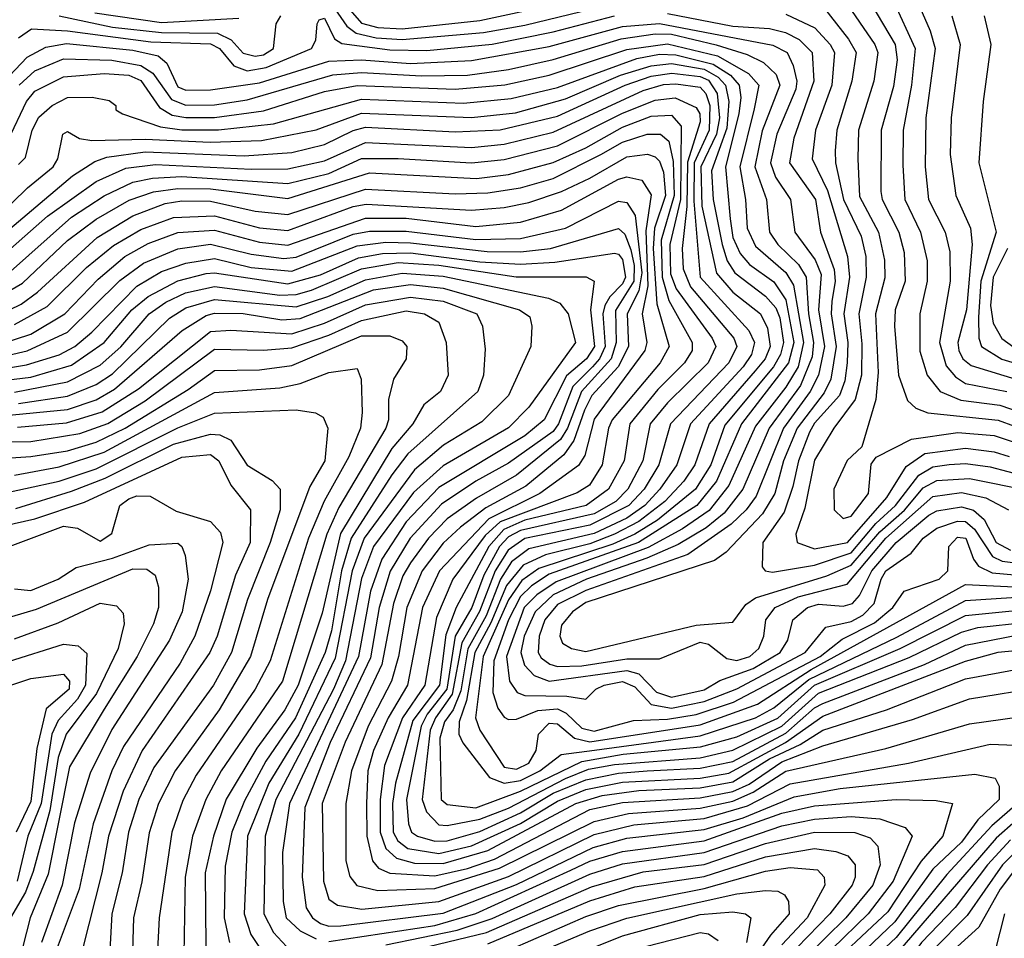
# Model space of a CAD drawing. Extents: x 501367 to 657802, y 482273 to 547541.
# Tile 392 of 656: x 621508 to 623920, y 493205 to 495456. Entities that reach past the tile are written whole.
import ezdxf

# ---------------------------------------------------------------- set-up
doc = ezdxf.new("R2010")
doc.units = 0

msp = doc.modelspace()

# ---------------------------------------------------------------- linework, layer by layer
at = {"layer": '0CON20XD'}
for points in [[(623687.8, 495545), (623738, 495428), (623750.4, 495385), (623727.8, 495215), (623726.3, 495095), (623734.2, 495015), (623774.8, 494935), (623786.7, 494886.7), (623787.7, 494815), (623761.5, 494665), (623777.6, 494607.6), (623800.3, 494580.3), (623825, 494564.6), (623926.1, 494545)], [(622285, 495517.4), (622345, 495446.8), (622385, 495436.6), (622445, 495433.3), (622635, 495453.7), (622981.2, 495528.8)], [(622272.5, 495492.4), (622309.6, 495439.6), (622332.3, 495422.3), (622381.2, 495411.1), (622445, 495406.9), (622643.8, 495423.8), (622745, 495442.2), (622964.5, 495495.5)], [(623465, 495502.1), (623538.1, 495408.1), (623556.7, 495375), (623546.4, 495305), (623509.6, 495185), (623506, 495134), (623506.5, 495105), (623526.1, 495015), (623568.9, 494925), (623580.7, 494875), (623581.9, 494825), (623563.3, 494735), (623571, 494661), (623570.1, 494585), (623554.6, 494525), (623502.2, 494455), (623455, 494376), (623431.5, 494258.5), (623409.6, 494195), (623412.8, 494175), (623455, 494159.1), (623535.9, 494175), (623632.4, 494285), (623679.2, 494360.8), (623725, 494392.3), (623825, 494405.9), (623895, 494396.5), (623931.9, 494385)], [(623527.4, 495505), (623602.7, 495395), (623610.1, 495375), (623600.7, 495305), (623563, 495185), (623561.4, 495115), (623565, 495022.7), (623611.9, 494935), (623626.7, 494866.7), (623627, 494823), (623604.3, 494735), (623611.3, 494591.3), (623605.3, 494524.7), (623570.7, 494409.3), (623535, 494375.4), (623502.4, 494305), (623503.2, 494255), (623525, 494233.4), (623545, 494239), (623587.4, 494295), (623593.5, 494366.5), (623606, 494384), (623692.2, 494427.8), (623806, 494444), (623895, 494437.1), (624025, 494393.8)], [(623592.7, 495495), (623652.7, 495395), (623657.2, 495357.2), (623648.3, 495291.7), (623618.5, 495185), (623617.1, 495035), (623621, 495015), (623661.5, 494935), (623674.4, 494885), (623676.8, 494815), (623652.8, 494745), (623650.9, 494705), (623661, 494585), (623682.8, 494522.8), (623703.5, 494503.5), (623732.2, 494492.2), (623905, 494474.5), (624025, 494430.4)], [(623647.1, 495505), (623701.8, 495385), (623692.9, 495295), (623672, 495185), (623671.1, 495098.9), (623676.5, 495015), (623714.6, 494935), (623730.6, 494865), (623730.8, 494815), (623712.7, 494735), (623713.4, 494643.4), (623730.7, 494585), (623762.8, 494545), (623813.2, 494523.2), (623909.2, 494510.8), (624035, 494467.8)], [(621692, 495472), (621855, 495448.4), (622045, 495459.5)], [(623095, 495470.7), (623255, 495439.9), (623345, 495433.6), (623384.1, 495424.1), (623417, 495407), (623449.6, 495375), (623453.4, 495305), (623404.4, 495165), (623394.1, 495105), (623457.5, 495015), (623470, 494935), (623503.1, 494843.1), (623505.4, 494815), (623497.8, 494765), (623495.5, 494735), (623507.9, 494655), (623494.9, 494575), (623478.7, 494541.3), (623412.5, 494455), (623379.2, 494375), (623357.8, 494295), (623327.9, 494245), (623238.8, 494151.2), (623209.6, 494130.4), (622895, 494027.8), (622861.8, 494005), (622835, 493971.9), (622831.1, 493945), (622838, 493928), (622859.4, 493915), (622895, 493907.4), (623165, 493971.8), (623255, 493979.1), (623286.9, 494023.1), (623310.6, 494039.4), (623485, 494092.7), (623545, 494119.1), (623615, 494200.7), (623675.8, 494254.2), (623721.4, 494308.5), (623755, 494326.2), (623835, 494331.1), (623985, 494301.3)], [(621505, 495411), (621536.7, 495433.3), (621625, 495428.3), (621828.8, 495401.2), (621975, 495396.2), (621997.7, 495385), (622032.4, 495342.4), (622065, 495330.5), (622111.5, 495338.5), (622222.8, 495385), (622233.4, 495405), (622236.9, 495445), (622241.8, 495455), (622255, 495459.2), (622279, 495409), (622297, 495397), (622415, 495381.4), (622505, 495380), (622665, 495395.6), (622814.4, 495425.6), (622965.4, 495464.6)], [(621604.8, 495464.8), (621735, 495437.2), (621855, 495424), (621992.4, 495422.4), (622026.1, 495406.1), (622055, 495373.3), (622085, 495366.3), (622105, 495369.3), (622129.6, 495385), (622136.3, 495445), (622148, 495465)], [(623385, 495468.8), (623455.9, 495435.9), (623493.5, 495395), (623503.6, 495375), (623497.7, 495295), (623457.6, 495185), (623449, 495115), (623486.8, 495036.8), (623536, 494875), (623540.4, 494825), (623527, 494735), (623536.7, 494665), (623535.4, 494615), (623529.1, 494570.9), (623516.1, 494535), (623455, 494467.4), (623442.4, 494445), (623415.7, 494375), (623402.2, 494312.2), (623380.7, 494249.3), (623328.4, 494175), (623326.4, 494115), (623334.4, 494105), (623352.1, 494102.1), (623455, 494118.9), (623545, 494149.3), (623605, 494221.4), (623653.7, 494265), (623710.2, 494339.8), (623745, 494360.1), (623785, 494366), (623825, 494368.2), (623885, 494359.7), (624015, 494326.1)], [(623791.6, 495465), (623811.6, 495395), (623789.8, 495215), (623787.7, 495125), (623801.5, 495025), (623837.2, 494945), (623841.1, 494905), (623827.1, 494745), (623806, 494665), (623808.6, 494645), (623818, 494625), (623838.7, 494608.7), (623998.9, 494558.9)], [(623870.4, 495465), (623886.7, 495395), (623868, 495255), (623857.9, 495105), (623899.9, 494935), (623862.5, 494815), (623857.1, 494727.1), (623857.7, 494675), (623863.8, 494655), (623913.5, 494623.5), (624025, 494590.2)], [(621482.5, 495317.5), (621526.1, 495363.9), (621572.1, 495387.9), (621622.5, 495397.5), (621785, 495380.8), (621847.2, 495367.2), (621868.7, 495348.7), (621895, 495291.3), (621915, 495283.2), (621975, 495283.6), (622095, 495300.7), (622265, 495354.1), (622345, 495357.3), (622465, 495348.4), (622615, 495355.3), (622805, 495390.2), (622985, 495438.5), (623075, 495446.1), (623353.1, 495393.1), (623387.8, 495375), (623402.9, 495342.9), (623412, 495305), (623409.5, 495285), (623363.1, 495175), (623347, 495105), (623359.7, 495069.7), (623396.2, 495015), (623407.2, 494935), (623456.9, 494866.9), (623471.1, 494831.1), (623464.8, 494745), (623479.7, 494655), (623465.1, 494584.9), (623444.3, 494545), (623379.4, 494455), (623311.9, 494288.1), (623287.7, 494255), (623250.6, 494219.4), (623144.6, 494145.4), (622895, 494057)], [(621506.8, 495295), (621545, 495330.6), (621615, 495359.7), (621733.5, 495356.5), (621805, 495343.7), (621834.3, 495324.3), (621880, 495260), (621915, 495246.2), (621985, 495247.2), (622065, 495259.5), (622275, 495320.8), (622345, 495325.9), (622492.4, 495317.6), (622605, 495320), (622705, 495333.6), (622815, 495358.1), (622981.7, 495408.4), (623065, 495421), (623105, 495419.7), (623213.8, 495393.8), (623290, 495370), (623330.4, 495350.4), (623360.9, 495320.9), (623369.9, 495295), (623326.4, 495183.6), (623308.4, 495095), (623337.1, 495015), (623344.6, 494935), (623365.2, 494905), (623415.7, 494855.7), (623434.7, 494825), (623440.5, 494735), (623452.6, 494665), (623449.5, 494629.5), (623420.5, 494559.5), (623343.8, 494455), (623279.2, 494305), (623233.6, 494246.4), (623189.4, 494210.6), (623120.7, 494169.4), (623044, 494136), (622896.8, 494085), (622815, 494046.5), (622770.5, 494005), (622743.5, 493945), (622735.5, 493905), (622744.3, 493874.3), (622768.5, 493848.5), (622804.6, 493834.6), (622995, 493860.8), (623025, 493853.2), (623068.3, 493808.3), (623105, 493795.8), (623185, 493813.9), (623223.3, 493836.7), (623305, 493866.3), (623370.6, 493905), (623390, 493935), (623401.5, 493985), (623437.8, 494015), (623465, 494023.7), (623525, 494018.8), (623548.4, 494025), (623565.1, 494044.9), (623595.5, 494105), (623654.7, 494175), (623735, 494241.8), (623755, 494252), (623815, 494262), (623844.1, 494254.1), (623871, 494231), (623899.7, 494175), (623935, 494156.2)], [(621479.6, 495160.4), (621524.9, 495255), (621545, 495280.5), (621615, 495315.6), (621715, 495324.1), (621775, 495319.9), (621805, 495306.9), (621850.5, 495240.5), (621881.7, 495221.7), (621915, 495215.5), (621985, 495216), (622105, 495232.4), (622255, 495279.5), (622335, 495293.9), (622575.1, 495285.1), (622696, 495296), (622805, 495319.6), (622995, 495382.5), (623095, 495396.4), (623217, 495367), (623293.5, 495323.5), (623319, 495295), (623306.8, 495236.8), (623271.9, 495095), (623285.8, 495015), (623289.8, 494945), (623310.4, 494900.4), (623385, 494836.4), (623403.5, 494805), (623428.2, 494665), (623414.6, 494605), (623385, 494555.6), (623310.4, 494459.6), (623245.4, 494314.6), (623197.1, 494252.9), (623131.9, 494208.1), (623047.8, 494162.2), (622821.8, 494078.2), (622775, 494046.6), (622743.9, 494015), (622700.6, 493895), (622707.6, 493835), (622726.7, 493806.8), (622745, 493799.6), (622848.2, 493798.2), (622895, 493790.9), (622918.9, 493815), (622939.5, 493825), (622985, 493834.3), (623015, 493820.9), (623055, 493778), (623105, 493768.7), (623184.9, 493784.9), (623265, 493815.9), (623432.3, 493905), (623482.5, 493967.5), (623545, 493981.2), (623573.2, 493996.8), (623601.2, 494025), (623618, 494085), (623630.1, 494105), (623691.8, 494148.2), (623721, 494185), (623755, 494209.8), (623805, 494227.2), (623825, 494226.3), (623847.2, 494207.2), (623890.7, 494140.7), (623915, 494129), (623953.8, 494123.8)], [(621505, 495101), (621522.4, 495117.6), (621538.9, 495185), (621555, 495216.7), (621587.1, 495245), (621625, 495264.8), (621685.8, 495265.8), (621727.2, 495257.2), (621743.3, 495245), (621743.3, 495235), (621760, 495225), (621853.2, 495193.2), (621905, 495186), (621994.6, 495185.4), (622129.4, 495200.6), (622345, 495261), (622595, 495251.3), (622712.3, 495262.3), (622825, 495289.8), (623019.5, 495360.5), (623075, 495371.1), (623115, 495369.7), (623206.8, 495346.8), (623249.3, 495319.3), (623270.4, 495295), (623274.4, 495265), (623269.3, 495225), (623237, 495095), (623248, 494968), (623255, 494921.8), (623272.6, 494882.6), (623296.1, 494856.1), (623355, 494813.5), (623385, 494769.3), (623404.1, 494665), (623391.6, 494615), (623276.2, 494465), (623215.1, 494324.9), (623166.5, 494265), (623023.6, 494175), (622805, 494096.7), (622761.9, 494068.1), (622735, 494042), (622705.5, 493985.5), (622669.3, 493885), (622667.3, 493807.3), (622679, 493769), (622695, 493746.3), (622705, 493740.8), (622725, 493742), (622776.9, 493763.1), (622825, 493767.3), (622846.3, 493756.3), (622885, 493719.6), (622915, 493712.8), (623011.6, 493738.4), (623095, 493741.5), (623165, 493753.1), (623256.9, 493783.1), (623469.2, 493895), (623522.4, 493937.6), (623602.3, 493977.7), (623647.2, 494015), (623675, 494055.3), (623760, 494085), (623781.6, 494105), (623784.4, 494165), (623805, 494188.1), (623825.6, 494185), (623844.1, 494134.1), (623856.7, 494116.7), (623890.3, 494100.3), (623954.6, 494094.6)], [(621415, 494935.1), (621526.8, 495043.2), (621590, 495095), (621601.5, 495115), (621613.6, 495175), (621625, 495181.2), (621654.4, 495164.4), (621685, 495159.7), (621815, 495163), (621974.9, 495155.1), (622100.6, 495159.4), (622234.1, 495185.9), (622345, 495226.6), (622615, 495216.3), (622722.3, 495227.7), (622845, 495261.8), (622980.1, 495319.9), (623055, 495342.6), (623105, 495348), (623185, 495334.2), (623218.9, 495315), (623237, 495295), (623244.9, 495255), (623240.1, 495189.9), (623202.5, 495085), (623206.4, 495015), (623228.4, 494905), (623241, 494865), (623259.5, 494835), (623335, 494778.2), (623359.9, 494749.8), (623369.7, 494725), (623378.8, 494665), (623371.4, 494635), (623354.9, 494605.1), (623235, 494461.8), (623200.7, 494365), (623163.6, 494305), (623070.6, 494229.4), (623015, 494195), (622960.8, 494170.8), (622779.4, 494110.6), (622738.2, 494081.8), (622705, 494034.4), (622643.4, 493895), (622624.2, 493745), (622634.8, 493715), (622695, 493624.6), (622725, 493619.7), (622755, 493634.3), (622773.3, 493665), (622779.2, 493705), (622805, 493731.7), (622825, 493730.4), (622866.7, 493695), (622905, 493686.2), (623175, 493728.3), (623315, 493778.3), (623446.8, 493863.2), (623825, 494071.9), (623945, 494066.2)], [(621425, 494894.1), (621637.1, 495072.9), (621692.2, 495107.8), (621721.5, 495118.5), (621815, 495132), (622057.8, 495122.2), (622175, 495129.9), (622255, 495149.9), (622325, 495184.3), (622355, 495192.2), (622575, 495180.4), (622685.3, 495185.3), (622825, 495219.1), (622990.9, 495295), (623055, 495317.2), (623105.7, 495324.3), (623175, 495316.7), (623195, 495307.1), (623216.4, 495275), (623222.3, 495215), (623215.3, 495175), (623176.2, 495095), (623179, 494999), (623214.8, 494834.8), (623255, 494787.7), (623322.6, 494735), (623339.9, 494699.9), (623346.4, 494655), (623333.8, 494625), (623309.7, 494595), (623196.7, 494465), (623162, 494365), (623135, 494324.9), (623088.7, 494275), (623025, 494226.2), (622965, 494194.9), (622905, 494171.3), (622795.6, 494144.4), (622741.1, 494118.9), (622700.7, 494069.3), (622662.3, 493977.7), (622622.5, 493905), (622602.4, 493787.6), (622584.9, 493735), (622584.1, 493705), (622593.5, 493683.5), (622658.8, 493598.8), (622695, 493585.1), (622735, 493591.6), (622782, 493615), (622834.7, 493655.3), (622915.8, 493665.8), (623175, 493701), (623310.5, 493745), (623355, 493769.6), (623440.8, 493839.2), (623656.9, 493943.1), (623825, 494032.9), (624100.4, 494050.4)], [(621442.7, 494857.3), (621575.8, 494974.2), (621695, 495059.5), (621768, 495092), (621840.4, 495100.4), (622075, 495089.1), (622165, 495090.4), (622255, 495109.7), (622355, 495154.9), (622615, 495142.5), (622695, 495150.4), (622815, 495180.2), (623035, 495281.8), (623085, 495296.9), (623115, 495298.6), (623175, 495289.9), (623188.5, 495275), (623198.8, 495245), (623196.9, 495185), (623160.2, 495105), (623159.2, 495010.8), (623174.9, 494825), (623293.8, 494693.8), (623308.3, 494665), (623300.5, 494635), (623279.9, 494605), (623151, 494465), (623117.6, 494365), (623076.3, 494305), (623039.3, 494265), (622995, 494234.2), (622915, 494196.8), (622755, 494159), (622713.1, 494126.9), (622685.8, 494085), (622650.5, 493995), (622605.7, 493914.3), (622588.7, 493811.3), (622569.5, 493765), (622548.9, 493735), (622536.9, 493695), (622540.4, 493545), (622555, 493532.4), (622625, 493524.8), (622735, 493565.2), (622885, 493637.8), (622986.1, 493656.1), (623176.1, 493673.9), (623265, 493698.4), (623365, 493744.5), (623455, 493825.4), (623665.2, 493915.2), (623824.5, 493995.5), (624095, 494022.9)], [(621477.9, 494832.2), (621635, 494971.9), (621715, 495024.2), (621785, 495057.3), (621833.1, 495066.9), (621905, 495071.2), (622165, 495054), (622265, 495078.5), (622345, 495115.3), (622434.7, 495115.3), (622615, 495104.7), (622695, 495112.8), (622825, 495146.6), (622985, 495226.9), (623065, 495258.7), (623113.7, 495263.7), (623165, 495240.8), (623174.3, 495225), (623175.1, 495205), (623143.5, 495106.5), (623142.1, 494997.9), (623131.2, 494895), (623133.6, 494845), (623150.9, 494800.9), (623257.4, 494675), (623264.9, 494655), (623244.9, 494615), (623102.4, 494465)], [(621425, 494758.6), (621515, 494810.1), (621625, 494914.9), (621695, 494967), (621776.4, 495013.6), (621836.1, 495033.9), (621895, 495042.2), (621975, 495040.8), (622165, 495017.2), (622365, 495080.2), (622626.7, 495066.7), (622705, 495076.4), (622815, 495105.8), (622895, 495141.7), (622985, 495192.2), (623055, 495219), (623105, 495221.4), (623128.5, 495195), (623126.6, 495015), (623100.3, 494905), (623102.5, 494832.6), (623116.3, 494796.3), (623204.3, 494675), (623213, 494655), (623194.4, 494615), (623095, 494517.1), (623052.6, 494465), (623034.4, 494375), (622997.8, 494305), (622967.9, 494275), (622915, 494244.9), (622735, 494203.9), (622705, 494188.8), (622683, 494165), (622644.6, 494095), (622615.2, 494015), (622575, 493945), (622553.9, 493815), (622506.2, 493753.8), (622491.6, 493725), (622455.1, 493545), (622460.4, 493485), (622467.9, 493465), (622482.6, 493455), (622525, 493442.5), (622555, 493443.5), (622635, 493466.3), (622735, 493512.4), (622815, 493560.1), (622895, 493593.3), (622975, 493609.6), (623045, 493615.6), (623175, 493621.7), (623255, 493638.3), (623385, 493707.4), (623455, 493769.5), (623475, 493780.5), (623724.1, 493875.9), (623825, 493922.9), (623955, 493948.4)], [(621455, 494731.3), (621511.2, 494758.8), (621551.9, 494788.1), (621698, 494922), (621785, 494975.3), (621864.6, 495005), (621905, 495012.1), (621975, 495011), (622085, 494986.6), (622165, 494978.1), (622355, 495040.2), (622575, 495028.5), (622655, 495031.1), (622735, 495043.3), (622815, 495066.7), (622931.9, 495125), (622985, 495155.8), (623045, 495175.1), (623077.5, 495175), (623098.2, 495158.2), (623108.4, 495108.4), (623111, 495025), (623079.6, 494915), (623082.1, 494825), (623097.8, 494767.8), (623155.1, 494665), (623154.9, 494645.1), (623136.4, 494615), (623070.8, 494549.2), (623002.4, 494465), (622988.7, 494375), (622950.1, 494305), (622896, 494265), (622745, 494229.2), (622693.8, 494206.2), (622657.3, 494165), (622576.9, 494015), (622551.8, 493948.2), (622536.2, 493825), (622471.4, 493738.6), (622428.2, 493585), (622420.9, 493535), (622422.5, 493465), (622433.9, 493443.9), (622458.7, 493425), (622535, 493412.6), (622615, 493431.1), (622735, 493486.1), (622825, 493540.9), (622895, 493569.4), (622985, 493587.4), (623175, 493597.1), (623245, 493609.8), (623384.2, 493685), (623475, 493749.4), (623825, 493884.3), (623905, 493905.7), (624105, 493925.4)], [(621495, 494708.4), (621575, 494753.2), (621671.7, 494848.3), (621737.5, 494902.5), (621805, 494941.5), (621885, 494971.3), (621985, 494975.1), (622095.7, 494945.7), (622165, 494938.7), (622325, 494997.5), (622356.3, 495003.7), (622615, 494988.8), (622695, 494995.3), (622755, 495007.7), (622835, 495034.3), (622905, 495067.1), (622995, 495119.9), (623046, 495126), (623065, 495119.5), (623075, 495108.8), (623085, 495082.2), (623089.9, 495025), (623063.3, 494945), (623059.7, 494895), (623069.1, 494759.1), (623098.9, 494655), (623077.1, 494615), (622959.6, 494475), (622950, 494455), (622935.1, 494365), (622903.8, 494315), (622873.9, 494296.1), (622684.8, 494225.2), (622648.3, 494191.7), (622569.2, 494085), (622529.1, 493990.9), (622500.7, 493825), (622445.5, 493745), (622401.8, 493628.2), (622390.9, 493545), (622390.8, 493465), (622404.9, 493424.9), (622431.1, 493401.1), (622475, 493389.3), (622545, 493387.8), (622655, 493419.7), (622870, 493535), (622934.8, 493554.8), (623025, 493567), (623175, 493573.2), (623255, 493588.2), (623345.1, 493644.9), (623420, 493680), (623475, 493714.9), (623631.2, 493765), (623825, 493840.8), (624015, 493875.4)], [(621459.4, 494660.6), (621535, 494685.3), (621618.9, 494735), (621700, 494820), (621765.8, 494875), (621822.8, 494907.2), (621895, 494933.9), (621985, 494940), (622095, 494910.1), (622165, 494903.2), (622355, 494969.6), (622455, 494969), (622625, 494949.1), (622735, 494959.2), (622835, 494988.8), (622975, 495065.1), (622995, 495070.3), (623032.2, 495062.2), (623055, 495026.5), (623041.9, 494938.1), (623046.6, 494803.4), (623032.5, 494735), (623044.1, 494665), (623039.3, 494645), (622915, 494477), (622892.5, 494387.5), (622876.9, 494363.1), (622782.3, 494295), (622657.1, 494232.9), (622536, 494105), (622495.1, 494015), (622457.9, 493825), (622410.9, 493745), (622374.8, 493664.8), (622361.1, 493615), (622357.5, 493535), (622358.2, 493455), (622371.9, 493395), (622387, 493377), (622414.9, 493364.9), (622525, 493358), (622605, 493375.7), (622670.8, 493399.2), (622905, 493520.2), (622985, 493538), (623175, 493549.4), (623255, 493564.3), (623295, 493582.9), (623375, 493636.9), (623475, 493676.1), (623695, 493741), (623835, 493791.5), (624015, 493821.3)], [(621445, 494625.7), (621526.1, 494643.9), (621625, 494689.9), (621753.3, 494816.7), (621811.2, 494858.8), (621895, 494894.1), (621975.7, 494905.7), (622075, 494880.7), (622155, 494870.3), (622185, 494873.6), (622325, 494929.8), (622365, 494937.6), (622455, 494937.7), (622625, 494916.6), (622735, 494919.7), (622845, 494944.7), (622975, 495011), (622995, 495007.6), (623015.6, 494975.6), (623032.1, 494835), (623025, 494791.2), (622995.8, 494735), (622999, 494655), (622974.3, 494605), (622909.4, 494535), (622891.2, 494498.8), (622865.7, 494424.3), (622840.9, 494389.1), (622747.5, 494312.5), (622650.2, 494259.8), (622587.7, 494212.3), (622545, 494173.2), (622493.6, 494105), (622456, 494015), (622436, 493895), (622418.6, 493835), (622361.3, 493725), (622320.8, 493615), (622307.2, 493535), (622306.8, 493395), (622316.4, 493356.4), (622334.1, 493334.1), (622385, 493322.4), (622525, 493326.9), (622683.5, 493376.5), (622915, 493491.4), (622999.4, 493510.6), (623175, 493523.7), (623255, 493540.5), (623305, 493562.6), (623385, 493614.4), (623629.8, 493670.2), (623835, 493730.4), (624003.7, 493753.7)], [(621425, 494593.5), (621525, 494610), (621605, 494634.5), (621643, 494655), (621685, 494689.7), (621795, 494802.8), (621855, 494838.5), (621915, 494859.3), (621985, 494870.2), (622075, 494848.5), (622175, 494839.7), (622335, 494901.1), (622405, 494910.5), (622465, 494909.1), (622652.8, 494887.2), (622735, 494886.7), (622808.5, 494895), (622975, 494944.2), (622990, 494930), (623005, 494891.3), (623013.4, 494853.4), (623012.7, 494815), (622967.2, 494742.8), (622969, 494665), (622956.7, 494625), (622884, 494545), (622850.1, 494455), (622833.1, 494426.9), (622725, 494340), (622626.8, 494283.2), (622555, 494232.5), (622509.1, 494185), (622465, 494125.2), (622446.9, 494093.1), (622423.7, 494025), (622395, 493875.7), (622305.5, 493685.5), (622248.9, 493535), (622252.1, 493345), (622265, 493300.8), (622286.1, 493286.1), (622345.9, 493275.9), (622535.1, 493295.1), (622705, 493356.6), (622915, 493459.5), (623012.7, 493482.7), (623185, 493498.1), (623290.5, 493529.5), (623395, 493583.4), (623685, 493634.4), (623885, 493680.4), (623967, 493677)], [(623927.6, 494895), (623893, 494825), (623886, 494755), (623892.3, 494712.3), (623914.2, 494674.2), (623943.1, 494653.1)], [(621378.7, 494561.3), (621535, 494579.6), (621635, 494609.2), (621715, 494664.9), (621782.9, 494745), (621822.5, 494777.5), (621895, 494816), (621965, 494833.9), (621985, 494835.6), (622165, 494808.7), (622245, 494830.7), (622338, 494872), (622397, 494883), (622465, 494884.1), (622635, 494862.3), (622735, 494856.8), (622818.5, 494861.5), (622965, 494883.9), (622975, 494881.3), (622985, 494868), (622991.7, 494825), (622985, 494808), (622953.6, 494776.4), (622941.1, 494755), (622936.8, 494735), (622942.1, 494655), (622928.6, 494625), (622910.8, 494605), (622862.8, 494557.2), (622827.9, 494465), (622815, 494446.7), (622705, 494368.9), (622625.1, 494324.9), (622541.4, 494268.6), (622464.7, 494185), (622415.8, 494104.2), (622388.8, 494015), (622367.7, 493892.3), (622268.2, 493685), (622206.8, 493525), (622200.1, 493355), (622209.8, 493279.8), (622225.1, 493255.1), (622245, 493241.4), (622265, 493234.7), (622294.6, 493235.4), (622545, 493266.1), (622725, 493336.6), (622912.8, 493427.2), (622995, 493450.2), (623185, 493471.4), (623280.1, 493500.1), (623405, 493551.6), (623518, 493572), (623847.4, 493607.4), (623897.6, 493597.6), (623907.3, 493577.3), (623907.6, 493545), (623855.1, 493495), (623815, 493440.2), (623745, 493374.6), (623652, 493245), (623494.3, 493095)], [(621495, 494543), (621625, 494568.2), (621705, 494609.5), (621755.6, 494654.4), (621825.1, 494735), (621866.3, 494763.7), (621914, 494786), (621985, 494802), (622145, 494780.4), (622185, 494781.9), (622222.9, 494792.9), (622345, 494844.8), (622435, 494860.3), (622535, 494854), (622724.4, 494825.6), (622895.7, 494825.7), (622915.3, 494815), (622905.9, 494745), (622915.9, 494655), (622896.1, 494625), (622847.3, 494582.7), (622792.4, 494475), (622745, 494436.1), (622535, 494309.1), (622455, 494225.4), (622395, 494133.8)], [(621505, 494515.6), (621625, 494532.8), (621695, 494562), (621735, 494588.2), (621875, 494724.3), (621915, 494749.7), (621985, 494769.7), (622185, 494752.4), (622262.8, 494777.2), (622355, 494818.4), (622445.2, 494834.8), (622545, 494827.3), (622803.3, 494773.2), (622831.2, 494761.2), (622851.3, 494735), (622869.3, 494665), (622755, 494506.5), (622705, 494455.4), (622545, 494362.7), (622472.7, 494297.3), (622375, 494164.8), (622345, 494086.5), (622306.3, 493885), (622276.5, 493815), (622135.5, 493545), (622109.2, 493455), (622106.1, 493265), (622129.3, 493219.3), (622161.9, 493185)], [(621464.8, 494485.2), (621625, 494500.4), (621695, 494524), (621739.9, 494550.2), (621906.3, 494693.7), (621965, 494730.8), (621985, 494736.5), (622055, 494736.1), (622150.2, 494719.8), (622195, 494723.6), (622375, 494793.7), (622465, 494807), (622545, 494797.6), (622732.5, 494745), (622757.4, 494727.4), (622762.9, 494705), (622760.4, 494655), (622705.6, 494535), (622639.8, 494470.2), (622546.5, 494413.5), (622475, 494352.4), (622352.1, 494185), (622322.3, 494105), (622281.1, 493891.1), (622191.6, 493705), (622118.2, 493585), (622066.2, 493455), (622057.6, 493265), (622074.3, 493214.3), (622100.7, 493175)], [(621502.7, 494457.3), (621622.5, 494467.6), (621709.8, 494495), (621799.2, 494550.8), (621975, 494691.3), (622025.1, 494695.1), (622175, 494686.1), (622255, 494711.9), (622355, 494756.6), (622465, 494775.9), (622545, 494765.6), (622628.1, 494735), (622641.4, 494705), (622648, 494648), (622644, 494585), (622630, 494545), (622458.5, 494391.5), (622419.2, 494340.8), (622319.9, 494185), (622296.2, 494105), (622271.4, 493958.6), (622256.6, 493905), (622183.6, 493745), (622110.9, 493639.1), (622058.4, 493541.6), (622027.8, 493465), (622011.4, 493381.4), (622008.7, 493255), (622021.7, 493195)], [(621298.5, 494418.5), (621535, 494421.9), (621655, 494442.1), (621723.5, 494466.5), (621815, 494521.5), (621985, 494648.6), (622105, 494646.2), (622175, 494651.3), (622265, 494682.4), (622345, 494718.9), (622455, 494742.2), (622500, 494735), (622535, 494714.5), (622552.5, 494665), (622557.4, 494585), (622538.8, 494545), (622498.2, 494511.8), (622470.7, 494465), (622419.4, 494405), (622293.6, 494196.4), (622248.7, 494001.3), (622189.9, 493825), (622157.3, 493765), (622089.2, 493670.8), (622014, 493546), (621982.5, 493455), (621961.9, 493365), (621963.7, 493185)], [(621425, 494377.8), (621535.1, 494385.1), (621625, 494399.4), (621695, 494420.6), (621766.7, 494455), (621920.9, 494549.1), (621985, 494596), (622095, 494597.6), (622175, 494608.1), (622345, 494680.8), (622415, 494680.8), (622445, 494668.8), (622456.5, 494655), (622454.7, 494625), (622424, 494575), (622411.8, 494525), (622411.2, 494475), (622405.1, 494455), (622289.7, 494260.3), (622260.5, 494195), (622151.4, 493835), (622001.4, 493615), (621964.3, 493545), (621930.9, 493455), (621912.9, 493355), (621909.8, 493165)], [(621495, 494339.8), (621605, 494359.7), (621715, 494396.2), (621985, 494542.1), (622145, 494553.6), (622195, 494564.6), (622265, 494591), (622335, 494601.2), (622344.7, 494574.7), (622347, 494493), (622342.8, 494455), (622314.3, 494384.3), (622254.1, 494275.9), (622215.3, 494185), (622121.2, 493885), (622084.9, 493815.1), (621940, 493605), (621907.5, 493542.5), (621880.5, 493465), (621850, 493255), (621845.5, 493175.5)], [(621439.2, 494289.2), (621604.7, 494324.7), (621695, 494354.9), (621895, 494455.5), (621985, 494491.7), (622185, 494499.5), (622232.3, 494492.3), (622251.7, 494481.7), (622262.6, 494455), (622255.5, 494375), (622218.3, 494311.7), (622115.2, 494035.2), (622073, 493895), (621996.8, 493765), (621889, 493615), (621848.1, 493535), (621825, 493463.3), (621807.1, 493342.9), (621787, 493255), (621783.7, 493146.3)], [(623102.4, 494465), (623073.8, 494365), (623037.6, 494305), (623000.1, 494265), (622905, 494216.8), (622745, 494184.3), (622704.5, 494155.5), (622673.1, 494105), (622634.7, 494005.3), (622591.2, 493928.8), (622567.2, 493802.8), (622526.3, 493745), (622513.8, 493715), (622493.7, 493545), (622504.7, 493514.8), (622535, 493482.7), (622555, 493481.4), (622635, 493496.6), (622705, 493524.1), (622845, 493596.1), (622901, 493619), (622965, 493630.7), (623175, 493647.1), (623255, 493665.5), (623375.3, 493725), (623465, 493805.5), (623687.1, 493892.9), (623815, 493955.3), (623855, 493966.7), (624095, 493992.9)], [(621498.2, 494258.2), (621635, 494300.1), (621717.5, 494332.5), (621885.1, 494415.2), (621975, 494440), (621998.4, 494438.4), (622025.1, 494425.1), (622065, 494363.7), (622126.4, 494326.4), (622145.7, 494305), (622146.4, 494255), (622121.3, 494175), (622065.6, 494035), (622026.6, 493905), (621982.6, 493825), (621836.9, 493623.1), (621800.1, 493545), (621774.9, 493465), (621759.2, 493365), (621733.5, 493265), (621729.1, 493175)], [(621425, 494205.3), (621545, 494232.6), (621666.9, 494273.1), (621905, 494383.7), (621975, 494390.1), (621996.1, 494375), (622024.9, 494314.9), (622073, 494255), (622072.2, 494175), (622037, 494095), (621991.3, 493945), (621973.8, 493905), (621807.6, 493665), (621761.4, 493565), (621725.4, 493455), (621709, 493365), (621612.7, 492985)], [(621484.4, 494165.6), (621615, 494214.9), (621649.4, 494209.4), (621705, 494178), (621733.4, 494196.6), (621753.5, 494265), (621775, 494281.8), (621795, 494288.6), (621827.9, 494287.9), (621891.2, 494251.2), (621975, 494226.2), (621999.5, 494199.5), (622005.9, 494175), (621975, 494056.4), (621936.6, 493945), (621900.8, 493879.2), (621762.2, 493675), (621733.7, 493615), (621688.1, 493485), (621653.5, 493325), (621597.2, 493175)], [(622895, 494057), (622825, 494023), (622794, 493985), (622780.7, 493945), (622778, 493905), (622785, 493892.1), (622806.5, 493876.5), (622825, 493870.8), (622885, 493872.5), (622995, 493889.6), (623075, 493889.5), (623175, 493930.8), (623195.3, 493925.3), (623240.1, 493890.1), (623265, 493885.3), (623296.4, 493895), (623318.9, 493915), (623330.6, 493945), (623335.5, 493985), (623358.8, 494015), (623415, 494041.4), (623535, 494072.2), (623629.7, 494185), (623745, 494287.7), (623815, 494297.2), (623874.4, 494284.4), (623930, 494255)], [(621495, 494061.2), (621535, 494056.8), (621602.4, 494085), (621646.6, 494113.4), (621735, 494136.5), (621825, 494169.2), (621895, 494173.1), (621905.3, 494165), (621913, 494143), (621921, 494085), (621905.7, 494005), (621874.9, 493935), (621733.8, 493716.2), (621680.7, 493609.3), (621642, 493488), (621612.1, 493335), (621561.2, 493195)], [(622395, 494133.8), (622367.2, 494055), (622338, 493895), (622168.9, 493535), (622152, 493415), (622153.1, 493295), (622161.1, 493255), (622195, 493222.9), (622233.9, 493203.9)], [(621427.8, 493975), (621549, 494011), (621785, 494110), (621819.1, 494109.1), (621840, 494095), (621848.1, 494065), (621848.1, 494015), (621835.5, 493975), (621795.4, 493895), (621715, 493766.2), (621629.6, 493625), (621577.8, 493362.2), (621533.9, 493255), (621515.6, 493185), (621500.5, 492995)], [(621495, 493939), (621601.9, 493978.1), (621705, 494025.7), (621745, 494019.2), (621761.4, 494001.4), (621764, 493975), (621748.9, 493915), (621696.3, 493805), (621621.8, 493705), (621601.8, 493648.2), (621581.8, 493518.2), (621541.1, 493368.9), (621522.2, 493317.8), (621485.8, 493255)], [(621345, 493840.6), (621615, 493925.2), (621651.1, 493921.1), (621672.8, 493902.8), (621669, 493825), (621649.4, 493790.6), (621601.8, 493738.2), (621586.9, 493705), (621560.7, 493535), (621528.1, 493455), (621501.7, 493345)], [(621355, 493781.6), (621535, 493841.3), (621615, 493852.4), (621629.6, 493835), (621629.3, 493815), (621573, 493767), (621550.3, 493669.7), (621535, 493540), (621499, 493465)], [(622265, 493197), (622525, 493236.6), (622625, 493265.5), (622858.3, 493371.7), (622905, 493393.5), (622985, 493417.8), (623185, 493443.6), (623375, 493511.5), (623455, 493529.3), (623655, 493545.1), (623752.7, 493542.7), (623793.3, 493535), (623769.4, 493455), (623716, 493394), (623635, 493270.1), (623467.2, 493112.8)], [(623952.2, 493535), (623889.5, 493480.5), (623778.8, 493361.2), (623655, 493207.1), (623536.1, 493095), (623520.4, 493065), (623505.9, 492985), (623449.3, 492930.7), (623367.5, 492825), (623343, 492765), (623337.3, 492705), (623369.5, 492625), (623448.5, 492538.5), (623555, 492448.6), (623655, 492335), (623838.5, 492218.5), (623857.3, 492195), (623885.1, 492135), (623905, 492110.2), (624015.5, 492045.5)], [(623996, 493535), (623900.1, 493449.9), (623659.1, 493170.9), (623581.2, 493105), (623559.5, 493065), (623545.5, 492985), (623448.1, 492885), (623402.7, 492825), (623379.8, 492775), (623371.8, 492735), (623374.4, 492695), (623415.5, 492615), (623483, 492545), (623558.9, 492478.9), (623655, 492372.7), (623711.9, 492335), (623861.3, 492241.3), (623878.5, 492218.5), (623905, 492153.8), (623935, 492121.7)], [(622405, 493189), (622579.7, 493225), (622665, 493253.3), (622905, 493362.2), (622985, 493387.2), (623185, 493414.9), (623375, 493480.4), (623455, 493497.2), (623545, 493503.3), (623615, 493498), (623676.7, 493476.7), (623693.9, 493455), (623647.5, 493345), (623586.5, 493265), (623408.4, 493091.6)], [(622415, 493162.1), (622651.2, 493218.8), (622908.8, 493331.2), (623035, 493367.5), (623185, 493385.5), (623335, 493436.8), (623455, 493464.7), (623554.1, 493464.1), (623591.3, 493451.4), (623610.4, 493430.4), (623615.9, 493385), (623597.6, 493335), (623531.4, 493255), (623382.1, 493107.9)], [(623935, 493446.5), (623878.6, 493385), (623799.8, 493280.2), (623717.4, 493195), (623686.8, 493153.2), (623610.1, 493095), (623595.3, 493065), (623581.8, 492985), (623536, 492935), (623494.5, 492895), (623446.2, 492835), (623420.5, 492785), (623409.2, 492745), (623408.1, 492715), (623430.9, 492655), (623455.7, 492615), (623582.2, 492492.2), (623660.2, 492405), (623907.4, 492255), (623920.8, 492225)], [(623996.3, 493465), (623915.2, 493384.8), (623829.3, 493260.7), (623745, 493176.2), (623723.7, 493106.3), (623665, 493086.1), (623639.5, 493065), (623621.4, 492995), (623610.7, 492975), (623532.6, 492895), (623465.1, 492805), (623445.5, 492735), (623447.3, 492705), (623461.8, 492671.8), (623499.3, 492615), (623673.6, 492433.6), (623946.3, 492275)], [(622655, 493191.5), (622905, 493296.6), (623015, 493331.1), (623185, 493356.4), (623335, 493404.9), (623455, 493424.9), (623507.6, 493417.6), (623536.8, 493406.8), (623554.5, 493385), (623554.4, 493354.4), (623547, 493335), (623492.9, 493265), (623385, 493154.2)], [(622715, 493180.1), (622895, 493258.5), (622975, 493285.4), (623185, 493326.7), (623335, 493369.6), (623395, 493378.4), (623462.7, 493372.7), (623478.5, 493355), (623480.3, 493335), (623437, 493255), (623375, 493189.2)], [(623947.6, 493375), (623909.9, 493325), (623857.6, 493232.4), (623804.9, 493185), (623794.9, 493165), (623789.5, 493105), (623773.1, 493076.9), (623747.9, 493055), (623704.2, 493035.8), (623681.3, 493018.7), (623649.8, 492975), (623578.1, 492905), (623521.7, 492835), (623495.1, 492784.9), (623484.9, 492735), (623491.1, 492695), (623534.9, 492625), (623685, 492466.9), (623737.8, 492427.8), (623969.1, 492299.1)], [(622709, 493141), (622905, 493223.5), (622995, 493254.3), (623265, 493313.7), (623335, 493322.3), (623365, 493320.4), (623381.8, 493311.8), (623391, 493295), (623392.6, 493265), (623347.4, 493212.6), (623278.1, 493111.9)], [(622744.7, 493115), (622985, 493210.7), (623175, 493263.4), (623255, 493269.5), (623285.6, 493265), (623298.9, 493255), (623288, 493195)], [(623920, 493265), (623897.5, 493175), (623868.2, 493141.8), (623852.6, 493105), (623822, 493065), (623714.2, 492995.8), (623613.8, 492905), (623553.1, 492825), (623529.7, 492765), (623530, 492705), (623578.2, 492625), (623650.3, 492550.3), (623695, 492501.1), (623735, 492468), (623895, 492383), (624004.8, 492314.8)], [(623041.2, 493185), (623175, 493219.4), (623195, 493215.7), (623219.2, 493199.2)]]:
    msp.add_lwpolyline(points, dxfattribs=at)

doc.saveas('drawing.dxf')
